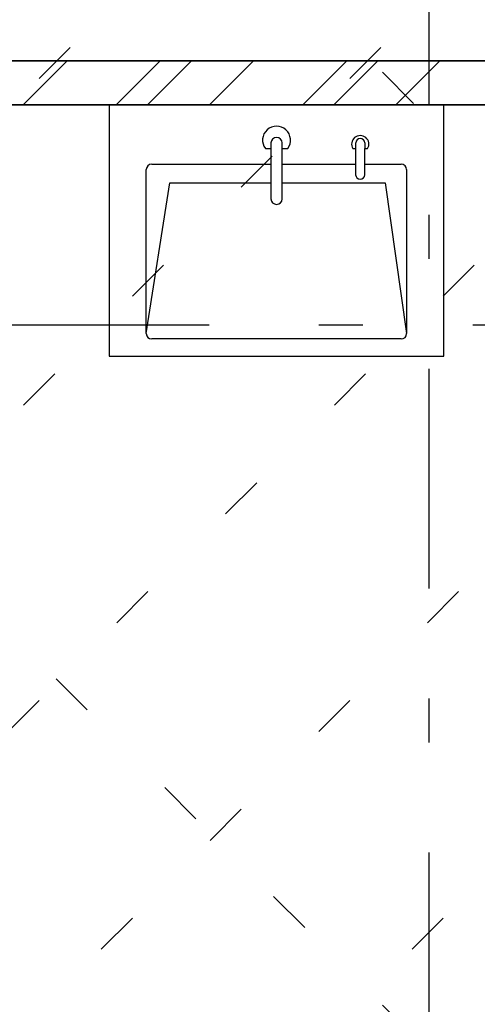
# Model space of a CAD drawing. Extents: x 2 to 87, y -108 to 11.
# Tile 283 of 352: x 41.7 to 42.74, y -35.15 to -32.91. Entities that reach past the tile are written whole.
import ezdxf

# ---------------------------------------------------------------- set-up
doc = ezdxf.new("R2010")
doc.units = 0
doc.header["$MEASUREMENT"] = 0
for name, pattern in [('DASHDOT', [1, 0.5, -0.25, 0, -0.25]), ('DOT', [0.25, 0, -0.25]), ('HIDDEN', [0.375, 0.25, -0.125])]:
    doc.linetypes.add(name, pattern=pattern)
for name, color, linetype in [('12', 7, 'CONTINUOUS'), ('18', 7, 'CONTINUOUS'), ('25', 7, 'CONTINUOUS'), ('5', 7, 'CONTINUOUS'), ('6', 7, 'CONTINUOUS'), ('8', 7, 'CONTINUOUS')]:
    doc.layers.add(name, color=color, linetype=linetype)

msp = doc.modelspace()

# ---------------------------------------------------------------- linework, layer by layer
at = {"layer": '12', "color": 62, "linetype": 'Continuous'}
for p, q in [((41.9, -33.1074), (41.9, -33.6789)), ((42.662, -33.6789), (42.662, -33.1074)), ((42.2683, -33.1943), (42.2683, -33.207)), ((42.2937, -33.207), (42.2937, -33.1943)), ((42.4611, -33.1943), (42.4611, -33.207)), ((42.4818, -33.1943), (42.4818, -33.207)), ((42.2556, -33.207), (42.2683, -33.207)), ((42.2683, -33.207), (42.2683, -33.3213)), ((42.2937, -33.3213), (42.2937, -33.207)), ((42.2937, -33.207), (42.3064, -33.207)), ((42.4546, -33.2071), (42.4611, -33.2071)), ((42.4611, -33.2071), (42.4611, -33.2664)), ((42.4817, -33.2664), (42.4817, -33.2071)), ((42.4817, -33.2071), (42.4883, -33.2071)), ((41.9971, -33.2424), (42.2683, -33.2424)), ((42.2937, -33.2424), (42.4611, -33.2424)), ((42.4817, -33.2424), (42.5647, -33.2424)), ((41.9847, -33.6276), (41.9847, -33.2548)), ((42.5771, -33.2548), (42.5771, -33.6276)), ((41.9847, -33.6276), (42.0383, -33.2852)), ((42.0383, -33.2852), (42.2683, -33.2852)), ((42.2937, -33.2852), (42.5286, -33.2852)), ((42.5286, -33.2852), (42.5771, -33.6276)), ((42.5647, -33.64), (41.9971, -33.64)), ((41.9, -33.6789), (42.662, -33.6789))]:
    msp.add_line(p, q, dxfattribs=at)
at = {"layer": '12', "color": 1, "linetype": 'HIDDEN'}
msp.add_lwpolyline([(38.6276, -33.0075), (43.8776, -33.0075), (43.8776, -33.1075), (38.6276, -33.1075)], close=True, dxfattribs=at)
at = {"layer": '12', "color": 62, "linetype": 'Continuous'}
for centre, radius, start, end in [((42.281, -33.1879), 0.0318, 323.1301, 216.8699), ((42.4715, -33.197), 0.0196, 329.0784, 210.9216), ((42.281, -33.1943), 0.0127, 0, 180), ((42.4715, -33.1943), 0.0103, 0, 180), ((41.9971, -33.2548), 0.0124, 90, 180), ((42.5647, -33.2548), 0.0124, 0, 90), ((42.4714, -33.2664), 0.0103, 180, 360), ((42.281, -33.3213), 0.0127, 180, 360), ((41.9971, -33.6276), 0.0124, 180, 270), ((42.5647, -33.6276), 0.0124, 270, 360)]:
    msp.add_arc(centre, radius, start, end, dxfattribs=at)
at = {"layer": '18', "color": 7, "linetype": 'Continuous'}
for p, q in [((41.7043, -33.1075), (41.8043, -33.0075)), ((41.9164, -33.1075), (42.0164, -33.0075)), ((42.1285, -33.1075), (42.2285, -33.0075)), ((42.3407, -33.1075), (42.4407, -33.0075)), ((42.5528, -33.1075), (42.6528, -33.0075))]:
    msp.add_line(p, q, dxfattribs=at)
at = {"layer": '18', "color": 1, "linetype": 'Continuous'}
msp.add_lwpolyline([(38.6276, -33.0075), (43.8776, -33.0075), (43.8776, -33.1075), (38.6276, -33.1075)], close=True, dxfattribs=at)
at = {"layer": '25', "color": 62, "linetype": 'Continuous'}
for p, q in [((41.9873, -33.1075), (42.0873, -33.0075)), ((42.4115, -33.1075), (42.5115, -33.0075))]:
    msp.add_line(p, q, dxfattribs=at)
at = {"layer": '5', "color": 7, "linetype": 'DASHDOT'}
for p, q in [((42.6276, -7.3075), (42.6276, -96.5075)), ((7.5276, -33.6075), (52.6276, -33.6075))]:
    msp.add_line(p, q, dxfattribs=at)
at = {"layer": '6', "color": 62, "linetype": 'Continuous'}
for p, q in [((49.6276, -33.0075), (38.6276, -33.0075)), ((38.6276, -33.1075), (43.7776, -33.1075))]:
    msp.add_line(p, q, dxfattribs=at)
at = {"layer": '8', "color": 5, "linetype": 'DOT'}
for p, q in [((44.0776, -34.5893), (33.5276, -24.0393)), ((36.7911, -37.9974), (49.6276, -25.1609)), ((37.4982, -37.9974), (49.6276, -25.868)), ((44.0776, -36.7106), (33.5276, -26.1606)), ((38.2053, -37.9974), (49.6276, -26.5751)), ((38.9124, -37.9974), (49.6276, -27.2822)), ((39.6195, -37.9974), (44.0776, -33.5393))]:
    msp.add_line(p, q, dxfattribs=at)

doc.saveas('drawing.dxf')
